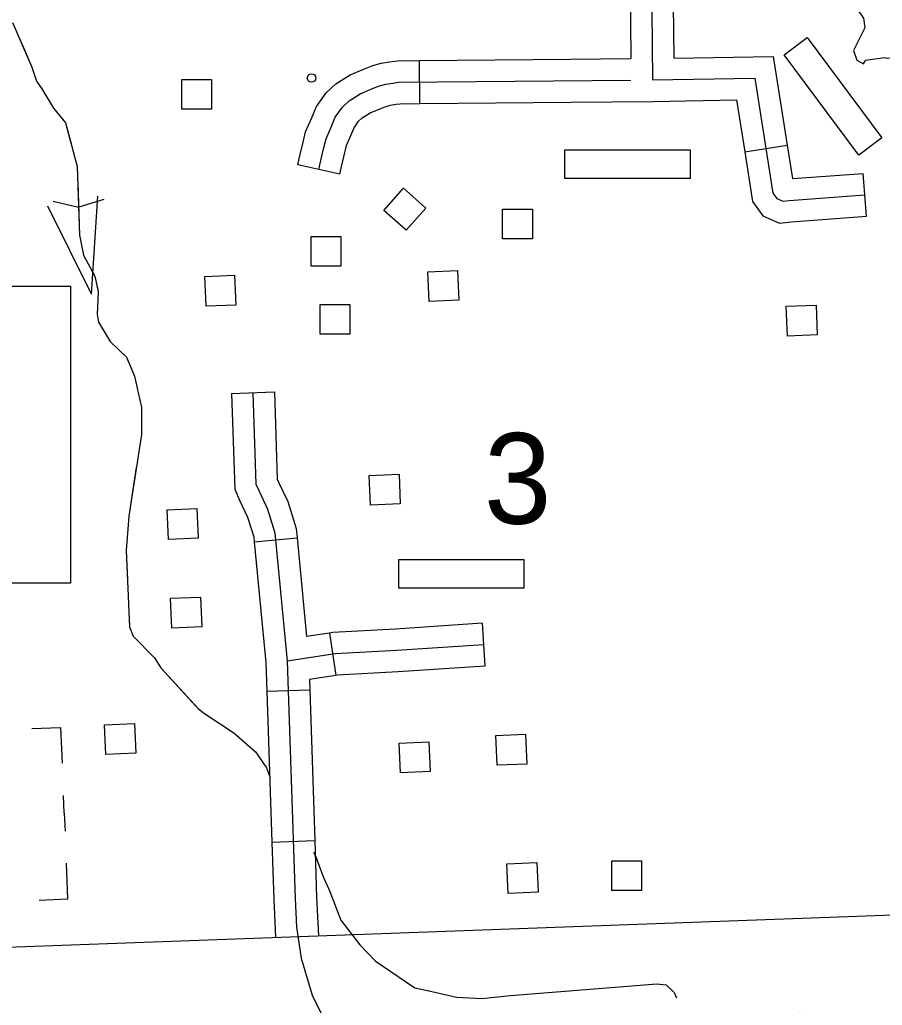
# Model space of a CAD drawing. Extents: x 1671357 to 13005564, y 567358 to 14261451.
# Drawn here: x 12758301.63 to 12758307.34, y 14259877.05 to 14259883.58 of the extents above; entities that cross this region are included whole.
import ezdxf

# ---------------------------------------------------------------- set-up
doc = ezdxf.new("R2010")
doc.units = 0
for name, color, linetype in [('32', 7, 'Continuous'), ('35', 7, 'Continuous'), ('56', 7, 'Continuous'), ('57', 7, 'Continuous'), ('60', 7, 'Continuous'), ('63', 7, 'Continuous')]:
    doc.layers.add(name, color=color, linetype=linetype)

msp = doc.modelspace()

# ---------------------------------------------------------------- linework, layer by layer
at = {"layer": '32'}
for p, q in [((12758304.2792, 14259883.024), (12758304.2765, 14259883.3081)), ((12758306.4284, 14259882.7041), (12758306.7091, 14259882.7482)), ((12758303.7483, 14259882.5575), (12758303.4708, 14259882.6186)), ((12758307.2341, 14259882.2776), (12758307.2134, 14259882.561)), ((12758303.0318, 14259881.1046), (12758303.3158, 14259881.1141)), ((12758303.1826, 14259880.1206), (12758303.4654, 14259880.1477)), ((12758304.6907, 14259879.582), (12758304.7093, 14259879.2985)), ((12758303.6808, 14259879.5175), (12758303.7232, 14259879.2365)), ((12758303.2655, 14259879.1332), (12758303.5495, 14259879.1425)), ((12758303.2984, 14259878.1336), (12758303.5824, 14259878.1429))]:
    msp.add_line(p, q, dxfattribs=at)
for points in [[(12758305.798, 14259887.0247), (12758305.8491, 14259885.7795), (12758305.8283, 14259885.6018), (12758305.7956, 14259885.4787), (12758305.8177, 14259883.1807), (12758306.4955, 14259883.1925), (12758306.6151, 14259882.4313), (12758306.6413, 14259882.3944), (12758306.6799, 14259882.3771), (12758306.7233, 14259882.3827), (12758307.2238, 14259882.4193)], [(12758305.6675, 14259884.0296), (12758305.6743, 14259883.3214)], [(12758305.9516, 14259884.0323), (12758305.9584, 14259883.3253)], [(12758303.4708, 14259882.6186), (12758303.4843, 14259882.6798), (12758303.5012, 14259882.748), (12758303.522, 14259882.8361), (12758303.5602, 14259882.9245), (12758303.594, 14259883.0038), (12758303.6579, 14259883.094), (12758303.7225, 14259883.1548), (12758303.8178, 14259883.2143), (12758303.9123, 14259883.2547), (12758303.9665, 14259883.2758), (12758304.0229, 14259883.2905), (12758304.0781, 14259883.3006), (12758304.1309, 14259883.3067), (12758304.2765, 14259883.3081)], [(12758304.2765, 14259883.3081), (12758305.2765, 14259883.3176)], [(12758305.2765, 14259883.3176), (12758305.6743, 14259883.3214)], [(12758305.9584, 14259883.3253), (12758306.6167, 14259883.3367), (12758306.7091, 14259882.7482)], [(12758303.6096, 14259882.5881), (12758303.6227, 14259882.6475), (12758303.6393, 14259882.7146), (12758303.6574, 14259882.7912), (12758303.6907, 14259882.8684), (12758303.7187, 14259882.934), (12758303.7657, 14259883.0003), (12758303.8097, 14259883.0417), (12758303.8838, 14259883.088), (12758303.9659, 14259883.1232), (12758304.0103, 14259883.1404), (12758304.0536, 14259883.1517), (12758304.099, 14259883.16), (12758304.1398, 14259883.1647)], [(12758304.1398, 14259883.1647), (12758305.6757, 14259883.1794)], [(12758304.2792, 14259883.024), (12758305.2793, 14259883.0335)], [(12758305.2793, 14259883.0335), (12758305.8196, 14259883.0387)], [(12758305.8196, 14259883.0387), (12758306.3743, 14259883.0483), (12758306.4284, 14259882.7041)], [(12758303.7483, 14259882.5575), (12758303.761, 14259882.6151), (12758303.7773, 14259882.6811), (12758303.7928, 14259882.7464), (12758303.8213, 14259882.8124), (12758303.8434, 14259882.8643), (12758303.8734, 14259882.9066), (12758303.8968, 14259882.9287), (12758303.9497, 14259882.9617), (12758304.0195, 14259882.9916), (12758304.0541, 14259883.005), (12758304.0844, 14259883.0129), (12758304.1199, 14259883.0194), (12758304.1487, 14259883.0227), (12758304.2792, 14259883.024)], [(12758306.4284, 14259882.7041), (12758306.4799, 14259882.3763), (12758306.5478, 14259882.2807), (12758306.6584, 14259882.231), (12758306.7376, 14259882.2413), (12758307.2341, 14259882.2776)], [(12758306.7091, 14259882.7482), (12758306.7439, 14259882.5267), (12758307.2134, 14259882.561)], [(12758303.0318, 14259881.1046), (12758303.0529, 14259880.471), (12758303.0858, 14259880.3976), (12758303.1384, 14259880.2861), (12758303.1794, 14259880.1538), (12758303.1826, 14259880.1206)], [(12758303.1738, 14259881.1093), (12758303.1939, 14259880.5036), (12758303.2149, 14259880.457), (12758303.2711, 14259880.3377), (12758303.3194, 14259880.1819), (12758303.4011, 14259879.3316), (12758303.4529, 14259877.7594), (12758303.4629, 14259877.5696), (12758303.4924, 14259877.3655), (12758303.5654, 14259877.1196), (12758303.6817, 14259876.8811)], [(12758303.3158, 14259881.1141), (12758303.335, 14259880.5363), (12758303.3439, 14259880.5163), (12758303.4038, 14259880.3893), (12758303.4594, 14259880.21), (12758303.4654, 14259880.1478)], [(12758303.1826, 14259880.1206), (12758303.2593, 14259879.3225), (12758303.2655, 14259879.1332)], [(12758303.4654, 14259880.1477), (12758303.5282, 14259879.4945)], [(12758304.6907, 14259879.582), (12758304.117, 14259879.5443), (12758303.7027, 14259879.5208), (12758303.6808, 14259879.5175)], [(12758303.6808, 14259879.5175), (12758303.5282, 14259879.4945)], [(12758304.7, 14259879.4403), (12758304.1256, 14259879.4025), (12758303.7174, 14259879.3793), (12758303.4011, 14259879.3316)], [(12758304.7093, 14259879.2985), (12758304.1343, 14259879.2607), (12758303.732, 14259879.2379), (12758303.7231, 14259879.2365)], [(12758303.7232, 14259879.2365), (12758303.5473, 14259879.21)], [(12758303.5473, 14259879.21), (12758303.5495, 14259879.1425)], [(12758303.2655, 14259879.1332), (12758303.2984, 14259878.1336)], [(12758303.5495, 14259879.1425), (12758303.5824, 14259878.1429)], [(12758303.5824, 14259878.1429), (12758303.5948, 14259877.7654), (12758303.6081, 14259877.513)], [(12758303.2984, 14259878.1336), (12758303.311, 14259877.7533), (12758303.3241, 14259877.5027)]]:
    msp.add_lwpolyline(points, dxfattribs=at)
at = {"layer": '35'}
for p, q in [((12758301.8507, 14259882.3771), (12758302.0193, 14259882.3381)), ((12758302.187, 14259882.3886), (12758302.0215, 14259882.3382)), ((12758302.1047, 14259881.7628), (12758302.1463, 14259882.4116)), ((12758302.1047, 14259881.7628), (12758301.8163, 14259882.3454))]:
    msp.add_line(p, q, dxfattribs=at)
for points in [[(12758307.0503, 14259884.2645), (12758307.0185, 14259884.215), (12758306.9832, 14259884.0633), (12758306.9928, 14259884.0162), (12758306.9413, 14259883.8904), (12758306.9598, 14259883.8132), (12758307.0174, 14259883.751), (12758307.1371, 14259883.6991), (12758307.2156, 14259883.5903), (12758307.224, 14259883.526), (12758307.1489, 14259883.3763), (12758307.1707, 14259883.3107), (12758307.2153, 14259883.286), (12758307.2276, 14259883.3093)], [(12758301.5821, 14259883.5609), (12758301.7102, 14259883.266), (12758301.7408, 14259883.1722), (12758301.7771, 14259883.1205), (12758301.8526, 14259882.9925), (12758301.9325, 14259882.897), (12758302.0111, 14259882.6076), (12758302.0267, 14259882.1519), (12758302.0532, 14259882.0199), (12758302.1273, 14259881.8804)], [(12758301.6454, 14259883.4151), (12758301.7102, 14259883.266), (12758301.7408, 14259883.1722), (12758301.7771, 14259883.1205), (12758301.8526, 14259882.9925), (12758301.9325, 14259882.897), (12758301.9725, 14259882.7498)], [(12758307.5288, 14259883.3196), (12758307.4591, 14259883.3272), (12758307.3683, 14259883.3215), (12758307.3548, 14259883.3266), (12758307.2276, 14259883.3093)], [(12758302.0146, 14259882.505), (12758302.0267, 14259882.1519), (12758302.0532, 14259882.0199), (12758302.1273, 14259881.8804), (12758302.1485, 14259881.7784)], [(12758302.1273, 14259881.8804), (12758302.1488, 14259881.7768), (12758302.1419, 14259881.6282), (12758302.1516, 14259881.5772), (12758302.2291, 14259881.4493), (12758302.3359, 14259881.3436), (12758302.3905, 14259881.2185), (12758302.4372, 14259881.0114), (12758302.4353, 14259880.8325), (12758302.3523, 14259880.2909), (12758302.3354, 14259880.0639), (12758302.3569, 14259879.559), (12758302.3804, 14259879.4972), (12758302.523, 14259879.3531), (12758302.5636, 14259879.2883), (12758302.8101, 14259879.0174), (12758302.8454, 14259878.9885), (12758303.0481, 14259878.8564), (12758303.1898, 14259878.7312), (12758303.2625, 14259878.6259), (12758303.2864, 14259878.5682)], [(12758302.1764, 14259881.5364), (12758302.2291, 14259881.4493), (12758302.3359, 14259881.3436), (12758302.3851, 14259881.2308)], [(12758302.3851, 14259881.2308), (12758302.3905, 14259881.2185), (12758302.4372, 14259881.0114), (12758302.4356, 14259880.8621)], [(12758302.4019, 14259880.6146), (12758302.3523, 14259880.2909), (12758302.3354, 14259880.0639), (12758302.3437, 14259879.8691)], [(12758302.3544, 14259879.6193), (12758302.3569, 14259879.559), (12758302.3804, 14259879.4972), (12758302.523, 14259879.3531), (12758302.5636, 14259879.2883), (12758302.7954, 14259879.0335)], [(12758302.9983, 14259878.8888), (12758303.0481, 14259878.8564), (12758303.1898, 14259878.7312), (12758303.2625, 14259878.6259), (12758303.2864, 14259878.5682)], [(12758303.5753, 14259878.0657), (12758303.5886, 14259878.0428), (12758303.636, 14259877.9098), (12758303.6828, 14259877.8061)], [(12758303.6828, 14259877.8061), (12758303.7555, 14259877.6158), (12758303.8819, 14259877.452), (12758303.983, 14259877.346), (12758304.2463, 14259877.169), (12758304.3286, 14259877.1497)], [(12758303.6828, 14259877.8061), (12758303.7555, 14259877.6158), (12758303.8286, 14259877.5211)], [(12758304.3286, 14259877.1497), (12758304.5218, 14259877.1066), (12758304.689, 14259877.0966), (12758304.8794, 14259877.1181), (12758305.8463, 14259877.1936), (12758305.909, 14259877.1886), (12758305.9624, 14259877.1377), (12758305.976, 14259877.1023)]]:
    msp.add_lwpolyline(points, dxfattribs=at)
at = {"layer": '56'}
for points in [[(12758306.6897, 14259883.3475), (12758306.8416, 14259883.4607), (12758307.3365, 14259882.796), (12758307.1846, 14259882.6829)], [(12758302.7026, 14259882.9861), (12758302.7026, 14259883.1833), (12758302.9004, 14259883.1833), (12758302.9004, 14259882.9861)], [(12758305.2383, 14259882.5279), (12758305.2383, 14259882.7174), (12758306.067, 14259882.7174), (12758306.067, 14259882.5279)], [(12758304.0395, 14259882.3164), (12758304.1705, 14259882.4636), (12758304.3182, 14259882.3322), (12758304.1871, 14259882.1849)], [(12758304.8263, 14259882.1271), (12758304.8263, 14259882.3242), (12758305.0241, 14259882.3242), (12758305.0241, 14259882.1271)], [(12758303.5583, 14259881.9466), (12758303.5583, 14259882.1438), (12758303.756, 14259882.1438), (12758303.756, 14259881.9466)], [(12758302.8634, 14259881.6813), (12758302.855, 14259881.8783), (12758303.0526, 14259881.8867), (12758303.061, 14259881.6898)], [(12758304.3392, 14259881.7129), (12758304.3308, 14259881.9099), (12758304.5284, 14259881.9183), (12758304.5368, 14259881.7213)], [(12758303.6181, 14259881.4967), (12758303.6181, 14259881.6938), (12758303.8158, 14259881.6938), (12758303.8158, 14259881.4967)], [(12758306.7116, 14259881.4844), (12758306.7032, 14259881.6814), (12758306.9007, 14259881.6898), (12758306.9091, 14259881.4928)], [(12758303.9517, 14259880.3646), (12758303.9432, 14259880.5615), (12758304.1408, 14259880.57), (12758304.1492, 14259880.373)], [(12758302.6138, 14259880.1366), (12758302.6054, 14259880.3336), (12758302.803, 14259880.342), (12758302.8114, 14259880.145)], [(12758304.1389, 14259879.8147), (12758304.1389, 14259880.0041), (12758304.9676, 14259880.0041), (12758304.9676, 14259879.8147)], [(12758302.6371, 14259879.5509), (12758302.6287, 14259879.7479), (12758302.8263, 14259879.7563), (12758302.8347, 14259879.5594)], [(12758302.2001, 14259878.7136), (12758302.1917, 14259878.9106), (12758302.3892, 14259878.919), (12758302.3976, 14259878.722)], [(12758304.1495, 14259878.5915), (12758304.1411, 14259878.7885), (12758304.3386, 14259878.7969), (12758304.347, 14259878.6)], [(12758304.7895, 14259878.6417), (12758304.7811, 14259878.8387), (12758304.9786, 14259878.8472), (12758304.9871, 14259878.6502)], [(12758305.5482, 14259877.8125), (12758305.5482, 14259878.0097), (12758305.7459, 14259878.0097), (12758305.7459, 14259877.8125)], [(12758304.8636, 14259877.7927), (12758304.8552, 14259877.9897), (12758305.0527, 14259877.9981), (12758305.0612, 14259877.8012)]]:
    msp.add_lwpolyline(points, close=True, dxfattribs=at)
msp.add_circle((12758303.5621, 14259883.1932), 0.0284, dxfattribs=at)
at = {"layer": '57'}
for q in [(12758301.9197, 14259878.4421), (12758301.9298, 14259878.2055)]:
    msp.add_line((12758301.9247, 14259878.3255), q, dxfattribs=at)
for points in [[(12758301.7112, 14259878.8852), (12758301.9005, 14259878.8932), (12758301.9106, 14259878.6567)], [(12758301.7597, 14259877.7497), (12758301.9489, 14259877.7578), (12758301.9388, 14259877.9943)]]:
    msp.add_lwpolyline(points, dxfattribs=at)
at = {"layer": '60'}
for points in [[(12758299.2719, 14259881.8144), (12758301.9661, 14259881.8144), (12758301.9661, 14259879.8484), (12758299.2719, 14259879.8484)], [(12758299.6703, 14259877.3692), (12758323.3173, 14259878.233), (12758323.5925, 14259870.7002), (12758299.9455, 14259869.8364)]]:
    msp.add_lwpolyline(points, close=True, dxfattribs=at)
at = {"layer": '63'}
msp.add_circle((12758313.3414, 14259888.2945), 6.1102, dxfattribs=at)

# ---------------------------------------------------------------- texts
at = {"layer": '56'}
msp.add_text('3', height=0.6001, dxfattribs=at).set_placement((12758304.7028, 14259880.2417))
at = {"layer": '60'}
msp.add_text('PROJECT LOCATION', height=1.4, rotation=1.93896, dxfattribs=at).set_placement((12758300.7292, 14259875.397))

doc.saveas('drawing.dxf')
